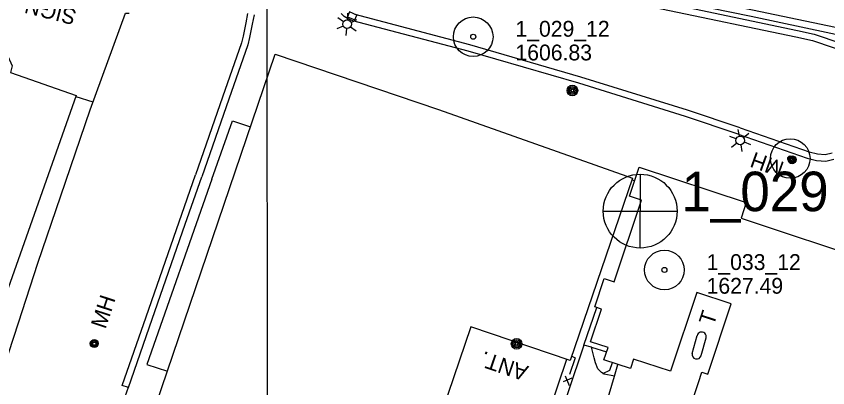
# Model space of a CAD drawing. Extents: x 189384 to 193282, y 256970 to 260388.
# Drawn here: x 190551.4 to 190859, y 259028.2 to 259169.2 of the extents above; entities that cross this region are included whole.
import ezdxf

# ---------------------------------------------------------------- set-up
doc = ezdxf.new("R2010")
doc.units = 0
for name, color, linetype in [('E_BLD', 7, 'Continuous'), ('E_BLD_Name', 7, 'Continuous'), ('E_DRN_Grate', 7, 'Continuous'), ('E_DWY', 7, 'Continuous'), ('E_MAP_GridLines', 7, 'Continuous'), ('E_MAP_Limits', 7, 'Continuous'), ('E_MAP_PassPoints', 7, 'Continuous'), ('E_MISCPROP', 7, 'Continuous'), ('E_MISCPROP_HvyLine', 7, 'Continuous'), ('E_MISCPROP_Railing', 7, 'Continuous'), ('E_PATH_Sidewalk', 7, 'Continuous'), ('E_RDWY', 7, 'Continuous')]:
    doc.layers.add(name, color=color, linetype=linetype)

# ---------------------------------------------------------------- blocks, each defined once
blk = doc.blocks.new('PP')
at = {"layer": 'E_MAP_PassPoints'}
for radius in [7.5, 0.96]:
    blk.add_circle((0, 0), radius, dxfattribs=at)
blk = doc.blocks.new('PHOTOC')
at = {"layer": 'E_MAP_Limits'}
for p, q in [((0.12, 14.06), (0.06, -13.8)), ((-13.79, 0.03), (14.12, 0.01))]:
    blk.add_line(p, q, dxfattribs=at)
blk.add_circle((0.17, 0.03), 14, dxfattribs=at)
blk = doc.blocks.new('MHO')
at = {"layer": 'E_DRN_Grate'}
for centre, radius in [((0.04, -0.06), 1.5), ((0.04, -0.06), 1.22), ((0.04, -0.07), 0.968), ((0.01, -0.08), 0.605)]:
    blk.add_circle(centre, radius, dxfattribs=at)
blk = doc.blocks.new('MHT')
at = {"layer": 'E_DRN_Grate'}
blk.add_text('MH', height=6, rotation=0.0001, dxfattribs=at).set_placement((-5.61, -3.06))
blk = doc.blocks.new('MHO_10')
at = {"layer": 'E_DRN_Grate'}
for centre, radius in [((0.04, -0.06), 1.5), ((0.04, -0.06), 1.22), ((0.04, -0.07), 0.968), ((0.01, -0.08), 0.605)]:
    blk.add_circle(centre, radius, dxfattribs=at)
blk = doc.blocks.new('MHT_10')
at = {"layer": 'E_DRN_Grate'}
blk.add_text('MH', height=6, rotation=360, dxfattribs=at).set_placement((-5.61, -3.06))
blk = doc.blocks.new('LTP')
at = {"layer": 'E_MISCPROP'}
for p, q in [((-0.78, 1.46), (-1.98, 3.76)), ((0.86, 1.37), (2.22, 3.6)), ((-1.61, 0.09), (-4.22, 0.17)), ((1.66, 0), (4.18, -0.06)), ((-0.86, -1.4), (-2.22, -3.59)), ((0.78, -1.44), (2.02, -3.62))]:
    blk.add_line(p, q, dxfattribs=at)
blk.add_circle((0.02, 0.01), 1.64, dxfattribs=at)
blk = doc.blocks.new('POLE')
at = {"layer": 'E_MISCPROP'}
for radius in [2.02, 1.51, 1.01, 0.504]:
    blk.add_circle((0.03, -0.09), radius, dxfattribs=at)
blk = doc.blocks.new('ANT')
at = {"layer": 'E_MISCPROP'}
blk.add_text('ANT.', height=6, rotation=359.9999, dxfattribs=at).set_placement((0, -2.05))
blk = doc.blocks.new('TK5')
at = {"layer": 'E_BLD'}
for p, q in [((1.56, 1.71), (8.66, 1.72)), ((1.66, -1.78), (8.68, -1.78))]:
    blk.add_line(p, q, dxfattribs=at)
for centre, start, end in [((1.67, -0.03), 93.5947, 269.612), ((8.66, -0.03), 270.7756, 93.236)]:
    blk.add_arc(centre, 1.75, start, end, dxfattribs=at)
blk = doc.blocks.new('TA')
at = {"layer": 'E_BLD_Name'}
blk.add_text('T', height=6, rotation=0, dxfattribs=at).set_placement((-1.9, 0.03))
blk = doc.blocks.new('INLT')
at = {"layer": 'E_MISCPROP_Railing'}
blk.add_lwpolyline([(3, -2), (3, 0), (0, 0), (0, -2), (3, -2)], dxfattribs=at)
blk = doc.blocks.new('LTP_1')
at = {"layer": 'E_MISCPROP'}
for p, q in [((-0.78, 1.46), (-1.98, 3.76)), ((0.86, 1.37), (2.22, 3.6)), ((-1.61, 0.09), (-4.22, 0.17)), ((1.66, 0), (4.18, -0.07)), ((-0.86, -1.4), (-2.22, -3.59)), ((0.78, -1.44), (2.02, -3.62))]:
    blk.add_line(p, q, dxfattribs=at)
blk.add_circle((0.02, 0.01), 1.64, dxfattribs=at)
blk = doc.blocks.new('POLE_1')
at = {"layer": 'E_MISCPROP'}
for radius in [2.02, 1.51, 1.01, 0.504]:
    blk.add_circle((0.03, -0.09), radius, dxfattribs=at)
blk = doc.blocks.new('SIGN_2')
at = {"layer": 'E_MISCPROP'}
blk.add_text('SIGN', height=6, rotation=360, dxfattribs=at).set_placement((-9.61, -3.01))
blk = doc.blocks.new('PP_7')
at = {"layer": 'E_MAP_PassPoints'}
for radius in [7.5, 0.96]:
    blk.add_circle((0, 0), radius, dxfattribs=at)

msp = doc.modelspace()

# ---------------------------------------------------------------- linework, layer by layer
at = {"layer": 'E_DWY'}
for points in [[(190574.07, 259138.76), (190580.51, 259136.63)], [(190766.87, 258994.63), (190778.1, 259032.57), (190774.28, 259033.41), (190773.28, 259033.96), (190771.87, 259035.44), (190770.93, 259037.74), (190770.46, 259039.59), (190769.5, 259043.6), (190766.6, 259044.41), (190741.87, 258970.93), (190780.99, 258957.59)], [(190737.55, 258972.37), (190760.06, 259039.02)]]:
    msp.add_lwpolyline(points, dxfattribs=at)
at = {"layer": 'E_MAP_GridLines'}
msp.add_line((190647.05, 258511.45), (190646.34, 259511.44), dxfattribs=at)
at = {"layer": 'E_MISCPROP_HvyLine'}
for points in [[(190540.58, 259167.47), (190542.45, 259166.67), (190549.86, 259150.4), (190549.24, 259147.78), (190574.2, 259139.12), (190542.17, 259048.78)], [(190540.58, 259167.47), (190542.45, 259166.67), (190549.86, 259150.4), (190549.24, 259147.78), (190574.2, 259139.12), (190542.17, 259048.78)], [(190798.58, 258996), (190809.95, 259030.18), (190809.95, 259030.18), (190811.28, 259034.17), (190811.28, 259034.17), (190813.5, 259033.43), (190822.37, 259060.08), (190822.37, 259060.08), (190822.37, 259060.08), (190809.36, 259064.41), (190809.36, 259064.41), (190799.4, 259034.46), (190799.4, 259034.46), (190785.41, 259039.11), (190785.41, 259039.11), (190784.2, 259035.47), (190784.2, 259035.47), (190774.15, 259038.82), (190775.71, 259043.51), (190775.71, 259043.51), (190769.11, 259045.7), (190769.11, 259045.7), (190773.23, 259058.1), (190773.23, 259058.1), (190773.23, 259058.1), (190770.65, 259058.95), (190770.65, 259058.95), (190774.22, 259069.69), (190778.08, 259068.41), (190778.08, 259068.41), (190788.4, 259099.43), (190788.4, 259099.43), (190788.4, 259099.43), (190783.87, 259100.94), (190783.87, 259100.94), (190787.54, 259111.96), (190787.54, 259111.96), (190828.12, 259098.45), (190828.12, 259098.45), (190826.18, 259092.6), (190876.32, 259075.92)]]:
    msp.add_lwpolyline(points, dxfattribs=at)
msp.add_lwpolyline([(190784.94, 259107.75), (190784.94, 259107.75), (190761.42, 259038.56), (190761.42, 259038.56), (190723.69, 259051.38), (190723.69, 259051.38), (190702.08, 258987.79), (190702.08, 258987.79), (190694.38, 258990.4), (190694.38, 258990.4), (190693.55, 258987.95), (190693.55, 258987.95), (190664.96, 258997.67), (190664.96, 258997.67), (190664.96, 258997.67), (190664.96, 258997.67), (190665.96, 259000.62), (190665.96, 259000.62), (190604.36, 259021.56), (190649.63, 259154.77), (190649.63, 259154.77), (190711.51, 259133.74), (190711.51, 259133.74), (190784.94, 259107.75)], close=True, dxfattribs=at)
at = {"layer": 'E_MISCPROP_Railing'}
for p, q in [((190761.95, 259031.82), (190758.76, 259030.47)), ((190759.48, 259032.79), (190761.02, 259029.06))]:
    msp.add_line(p, q, dxfattribs=at)
msp.add_lwpolyline([(190761.97, 259040.16), (190763.28, 259039.62), (190761.13, 259033.24)], dxfattribs=at)
at = {"layer": 'E_PATH_Sidewalk'}
for points in [[(190625.51, 259107.38), (190633.39, 259129.45), (190640.26, 259127.2)], [(190625.51, 259107.38), (190600.97, 259037.11), (190608.79, 259034.58)], [(190785.8, 259106.74), (190784.74, 259107.16)], [(190766.6, 259044.41), (190771.41, 259058.7)], [(190769.5, 259043.6), (190775.16, 259041.87)], [(190773.78, 259033.69), (190776.43, 259034.94), (190777.36, 259037.75)], [(190778.1, 259032.57), (190779.45, 259037.05)]]:
    msp.add_lwpolyline(points, dxfattribs=at)
at = {"layer": 'E_RDWY'}
for points in [[(190885, 259158.07), (190870.33, 259163.06), (190830.41, 259171.44), (190792.55, 259179.35), (190762.5, 259185.57), (190760.73, 259185.83), (190759.01, 259184.36), (190758.47, 259182.46), (190759.39, 259180.13), (190761.09, 259179.61), (190795.96, 259172.03), (190846.93, 259161.35), (190853.15, 259159.91), (190883.71, 259149.61)], [(190884.2, 259155.71), (190869.67, 259160.64), (190829.9, 259169), (190792.04, 259176.9), (190762.07, 259183.11), (190761.49, 259183.19), (190761.21, 259182.95), (190761.11, 259182.59), (190761.27, 259182.17), (190761.72, 259182.03), (190796.49, 259174.48), (190847.46, 259163.79), (190853.84, 259162.32), (190884.51, 259151.98)], [(190568.32, 259101.09), (190579.42, 259133.63), (190592.79, 259170.38), (190594.22, 259170.35)], [(190568.32, 259101.09), (190579.42, 259133.63), (190592.79, 259170.38), (190594.22, 259170.35)], [(190639.12, 259170.24), (190638.43, 259166.65), (190637.39, 259161.59), (190636.78, 259159.08), (190629.66, 259138.49), (190619.39, 259109.01)], [(190825, 259124.43), (190805.08, 259131.13), (190764.69, 259143.71), (190722.73, 259155.85), (190679.06, 259167.46), (190677.2, 259168.22), (190675.73, 259169.02), (190674.59, 259170.14)], [(190641.55, 259169.67), (190640.89, 259166.16), (190639.83, 259161.05), (190639.19, 259158.37), (190632.02, 259137.67), (190621.75, 259108.19)], [(190825.79, 259126.8), (190805.85, 259133.51), (190765.41, 259146.11), (190723.39, 259158.26), (190679.85, 259169.84)], [(190825, 259124.43), (190851.21, 259115.28), (190854.67, 259114.44), (190858.19, 259114.16), (190861.31, 259114.88)], [(190825.82, 259126.79), (190851.92, 259117.68), (190855.07, 259116.91), (190858, 259116.68), (190860.61, 259117.28)], [(190593.95, 259028.34), (190591.58, 259029.12), (190600.63, 259055.12), (190613.13, 259091.15), (190619.39, 259109.02)], [(190593.94, 259028.3), (190602.99, 259054.3), (190615.49, 259090.33), (190621.75, 259108.19)], [(190465.16, 258895.48), (190474.73, 258892.19), (190490.28, 258887.17), (190500.28, 258916), (190512.83, 258951.98), (190525.71, 258988.91), (190532.15, 259007.4), (190535.65, 259006.58), (190536.31, 259006.62), (190536.81, 259006.91), (190541.19, 259020.1), (190543.41, 259026.33), (190548.66, 259041.63), (190552.25, 259052.8), (190559.59, 259075.54), (190568.32, 259101.09)], [(190465.16, 258895.48), (190474.73, 258892.19), (190490.28, 258887.17), (190500.28, 258916), (190512.83, 258951.98), (190525.71, 258988.91), (190532.15, 259007.4), (190535.65, 259006.58), (190536.31, 259006.62), (190536.81, 259006.91), (190541.19, 259020.1), (190543.41, 259026.33), (190548.66, 259041.63), (190552.25, 259052.8), (190559.59, 259075.54), (190568.32, 259101.09)], [(190593.84, 259028.33), (190583.13, 258998.28), (190573.75, 258971.99), (190564.67, 258945.68), (190551.28, 258907.28), (190539.89, 258875.04), (190539.54, 258873.62), (190539.63, 258872.22), (190540.16, 258870.86), (190540.92, 258869.9), (190542.24, 258869.22)]]:
    msp.add_lwpolyline(points, dxfattribs=at)

# ---------------------------------------------------------------- block references
at = {"layer": 'E_BLD', "xscale": 0.9999985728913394, "yscale": 0.9999985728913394, "rotation": 74.64446788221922}
msp.add_blockref('TK5', (190808.84, 259039.27), dxfattribs=at)
at = {"layer": 'E_BLD_Name', "xscale": 0.9999982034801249, "yscale": 0.9999982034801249, "rotation": 71.76379279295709}
msp.add_blockref('TA', (190816.33, 259053.28), dxfattribs=at)
at = {"layer": 'E_DRN_Grate'}
for name, p, rotation in [('MHT_10', (190836.56, 259112.65), 160.30119170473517), ('MHO_10', (190845.48, 259114.64), 160.3011915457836), ('MHT', (190584.13, 259056.55), 71.69891513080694), ('MHT', (190584.13, 259056.55), 71.69891513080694), ('MHO', (190580.94, 259044.98), 71.69891518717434), ('MHO', (190580.94, 259044.98), 71.69891518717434)]:
    msp.add_blockref(name, p, dxfattribs=dict(at, rotation=rotation))
at = {"layer": 'E_MAP_Limits', "rotation": 0.04071464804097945}
msp.add_blockref('PHOTOC', (190787.72, 259095.2), dxfattribs=at)
msp.add_blockref('PHOTOC', (190787.72, 259095.2), dxfattribs=at)
at = {"layer": 'E_MAP_PassPoints'}
for name, p, rotation in [('PP', (190724.62, 259161.38), 0.04071577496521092), ('PP', (190724.62, 259161.38), 0.04071577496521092), ('PP', (190844.77, 259115.19), 0.04071363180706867), ('PP', (190844.77, 259115.19), 0.04071363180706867), ('PP_7', (190797.06, 259072.9), -0.00010663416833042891)]:
    msp.add_blockref(name, p, dxfattribs=dict(at, rotation=rotation))
at = {"layer": 'E_MISCPROP'}
for name, p, rotation in [('SIGN_2', (190564.63, 259171), 165.8446420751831), ('SIGN_2', (190564.63, 259171), 165.8446420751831), ('LTP', (190825.81, 259122.07), 161.130159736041), ('POLE', (190741.07, 259044.8), 161.1301612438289), ('ANT', (190745.25, 259034.36), 161.13016116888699)]:
    msp.add_blockref(name, p, dxfattribs=dict(at, rotation=rotation))
for name, p, xscale, yscale, rotation in [('LTP_1', (190676.82, 259166.1), 1.000001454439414, 1.000001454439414, 86.27232401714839), ('POLE_1', (190762.11, 259140.97), 1.0000014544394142, 1.0000014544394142, 86.27232249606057)]:
    msp.add_blockref(name, p, dxfattribs=dict(at, xscale=xscale, yscale=yscale, rotation=rotation))
at = {"layer": 'E_MISCPROP_Railing', "rotation": -22.7711045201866}
msp.add_blockref('INLT', (190677.72, 259170.78), dxfattribs=at)

# ---------------------------------------------------------------- texts
at = {"layer": 'E_MAP_Limits'}
msp.add_text('1_029', height=15, rotation=0.0407, dxfattribs=at).set_placement((190803.54, 259095.18))
msp.add_text('1_029', height=15, rotation=0.0407, dxfattribs=at).set_placement((190803.54, 259095.18))
at = {"layer": 'E_MAP_PassPoints'}
for s, rotation, p in [('1_029_12', 0.0407, (190740.62, 259161.39)), ('1_029_12', 0.0407, (190740.62, 259161.39)), ('1606.83', 0.0407, (190740.63, 259152.39)), ('1606.83', 0.0407, (190740.63, 259152.39)), ('1_033_12', 0, (190813.06, 259072.9)), ('1627.49', 0, (190813.06, 259063.9))]:
    msp.add_text(s, height=6, rotation=rotation, dxfattribs=at).set_placement(p)

doc.saveas('drawing.dxf')
